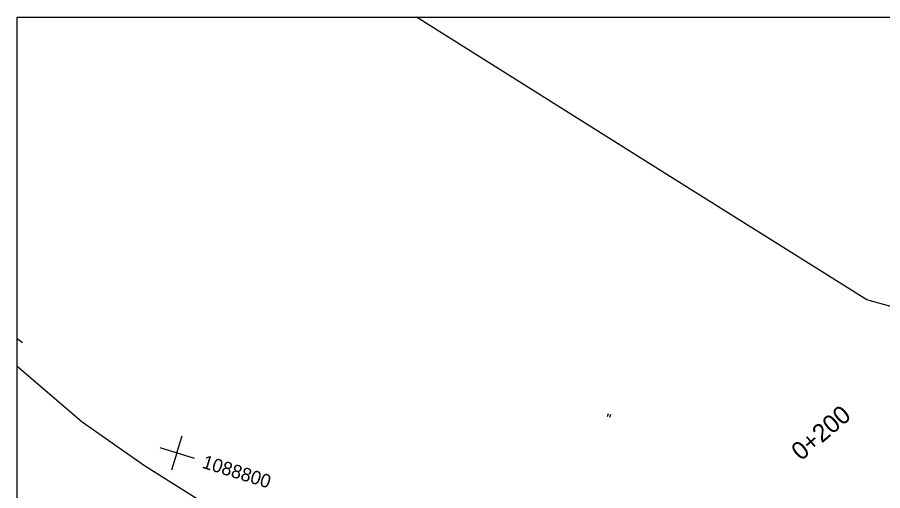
# Model space of a CAD drawing. Extents: x -636600 to -628587, y -1090963 to -1085869.
# Drawn here: x -629847.3 to -629654.9, y -1087450.4 to -1087345.1 of the extents above; entities that cross this region are included whole.
import ezdxf

# ---------------------------------------------------------------- set-up
doc = ezdxf.new("R2010")
doc.units = 0
for name, color, linetype in [('08_LEGENDA_HV', 7, 'Continuous'), ('23', 7, 'Continuous'), ('40', 7, 'Continuous'), ('42', 7, 'Continuous'), ('43', 7, 'Continuous'), ('HEKTOMETRY100', 7, 'Continuous'), ('síť křížků', 7, 'Continuous')]:
    doc.layers.add(name, color=color, linetype=linetype)

msp = doc.modelspace()

# ---------------------------------------------------------------- linework, layer by layer
at = {"layer": '08_LEGENDA_HV'}
for p, q in [((-629847.27, -1087642.15), (-629847.27, -1087345.15)), ((-629847.27, -1087345.15), (-629217.27, -1087345.15))]:
    msp.add_line(p, q, dxfattribs=at)
at = {"layer": '23'}
for p, q in [((-629847.27, -1087422.68), (-629832.84, -1087435.12)), ((-629832.84, -1087435.12), (-629819.02, -1087444.79)), ((-629819.02, -1087444.79), (-629765.96, -1087478.07))]:
    msp.add_line(p, q, dxfattribs=at)
at = {"layer": '40'}
msp.add_line((-629846.11, -1087417.51), (-629847.27, -1087416.6), dxfattribs=at)
at = {"layer": '42'}
for p, q in [((-629700.94, -1087381.33), (-629758.51, -1087345.15)), ((-629658.46, -1087407.95), (-629700.94, -1087381.33)), ((-629592.75, -1087426.59), (-629658.46, -1087407.95))]:
    msp.add_line(p, q, dxfattribs=at)
at = {"layer": '43'}
for p, q in [((-629716.09, -1087433.91), (-629715.86, -1087433.2)), ((-629715.61, -1087434.06), (-629715.38, -1087433.35))]:
    msp.add_line(p, q, dxfattribs=at)
at = {"layer": 'síť křížků'}
for p, q in [((-629811.8, -1087442), (-629810.61, -1087438.18)), ((-629815.62, -1087440.81), (-629807.98, -1087443.19)), ((-629811.8, -1087442), (-629812.99, -1087445.82))]:
    msp.add_line(p, q, dxfattribs=at)

# ---------------------------------------------------------------- texts
at = {"layer": 'HEKTOMETRY100'}
msp.add_text('0+200', height=4, rotation=40.5057, dxfattribs=at).set_placement((-629673.1, -1087443.9))
at = {"layer": 'síť křížků'}
msp.add_text('1088800', height=3, rotation=342.6503, dxfattribs=at).set_placement((-629806.39, -1087445.26))

doc.saveas('drawing.dxf')
